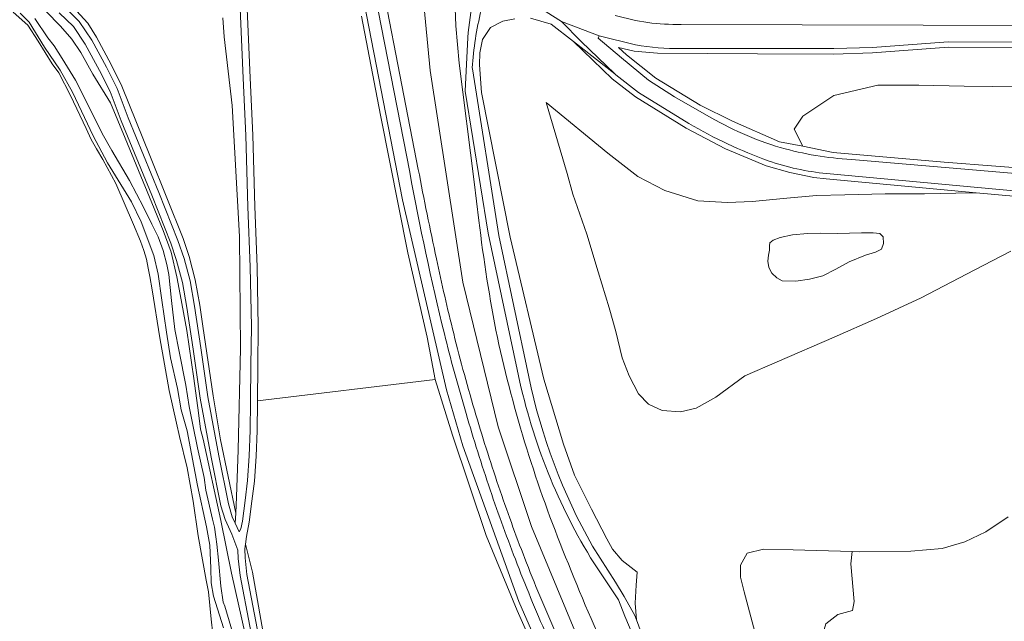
# Model space of a CAD drawing. Header units: metres. Extents: x 197700 to 204338, y 317132 to 325229.
# Tile 556 of 656: x 202123 to 202308, y 318695 to 318808. Entities that reach past the tile are written whole.
import ezdxf

# ---------------------------------------------------------------- set-up
doc = ezdxf.new("R2010")
doc.units = ezdxf.units.M
for name, color, linetype, lineweight in [('B-WE-GR-BEPLANTING_CULTUUR_BOSPLANTSOEN-GV', 90, 'Continuous', 18), ('B-WE-GR-BOS_LOOF-GV', 40, 'Continuous', 13), ('B-WE-IE-TERREINAFSCHEIDING_KUNSTMATIG_HEKWERK-G', 20, 'IE-TERREINAFSCHEIDING-KUNSTMATIG', 18), ('B-WE-OG-TERREIN_CULTUURSCHEIDING-GV', 7, 'Continuous', 18), ('B-WE-OG-WATER-GV', 130, 'Continuous', 18), ('B-WE-OG-WATER_MEER-GV', 140, 'Continuous', 18), ('B-WE-OG-WATER_SLOOT-GV', 120, 'Continuous', 18), ('B-WE-VH-ONVERHARD-GV', 252, 'Continuous', 18), ('B-WE-VH-VERHARDING_ASFALT-GV', 252, 'Continuous', 18), ('B-WE-VH-VERHARDING_GESLOTEN-GV', 252, 'Continuous', 18), ('B-WE-VH-VERHARDING_TEGEL-GV', 252, 'Continuous', 18)]:
    doc.layers.add(name, color=color, linetype=linetype, lineweight=lineweight)
doc.linetypes.add('IE-TERREINAFSCHEIDING-KUNSTMATIG', pattern='A,4,[82,NLCS.SHX,S=0.75,R=90,X=0,Y=0],4,-2', length=10)

msp = doc.modelspace()

# ---------------------------------------------------------------- linework, layer by layer
at = {"layer": 'B-WE-GR-BEPLANTING_CULTUUR_BOSPLANTSOEN-GV'}
for points in [[(202216.25, 318807.731), (202213.969, 318807.283), (202211.661, 318806.097), (202210.172, 318803.823), (202209.637, 318801.314), (202209.581, 318799.082), (202210.003, 318793.879), (202215.347, 318766.713), (202221.704, 318740.057), (202225.375, 318727.846), (202227.454, 318722.028), (202230.645, 318715.699), (202233.527, 318710.082), (202234.604, 318708.161), (202236.369, 318706.045), (202239.186, 318703.874), (202238.988, 318701.428), (202238.805, 318698.008), (202239.067, 318694.88), (202241.342, 318688.737)], [(202309.343, 318764.127), (202302.486, 318760.519), (202292.557, 318755.335), (202284.125, 318751.44), (202276.221, 318747.934), (202265.496, 318743.362), (202259.436, 318740.694), (202253.96, 318736.722), (202250.28, 318734.642), (202247.316, 318733.943), (202243.924, 318734.175), (202241.34, 318735.38), (202239.474, 318737.352), (202237.712, 318740.704), (202236.379, 318744.09), (202235.17, 318749.051), (202233.966, 318753.458), (202231.867, 318760.249), (202229.752, 318767.312), (202227.134, 318774.809), (202226.078, 318778.706), (202222.096, 318791.995), (202233.724, 318782.517), (202239.355, 318778.14), (202244.399, 318775.511), (202250.582, 318773.559), (202256.148, 318773.244), (202260.857, 318773.434), (202266.611, 318773.972), (202272.872, 318774.54), (202278.208, 318774.68), (202285.786, 318774.881), (202293.129, 318774.899), (202299.013, 318775.024), (202302.868, 318775.082), (202274.691, 318777.67), (202272.35, 318777.968), (202267.854, 318778.854), (202263.456, 318780.138), (202255.819, 318783.316), (202248.378, 318787.219), (202238.88, 318793.093), (202234.534, 318796.473), (202227.26, 318803.47), (202223.065, 318806.752), (202219.18, 318807.861)], [(202262.272, 318688.878), (202259.305, 318700.178), (202258.632, 318702.927), (202258.596, 318705.176), (202259.865, 318707.397), (202262.911, 318708.183), (202268.471, 318708.056), (202279.603, 318707.7), (202280.921, 318707.658), (202290.576, 318707.772), (202296.506, 318708.297), (202300.703, 318709.533), (202304.697, 318711.414), (202308.899, 318714.248)]]:
    msp.add_lwpolyline(points, dxfattribs=at)
msp.add_lwpolyline([(202270.286, 318783.823), (202275.99, 318782.619), (202296.861, 318780.84), (202316.261, 318779.308), (202319.401, 318779.313), (202323.633, 318779.877), (202329.389, 318781.144), (202334.51, 318786.595), (202336.089, 318789.853), (202336.978, 318792.42), (202336.583, 318794.198), (202330.785, 318796.362), (202322.199, 318796.362), (202316.475, 318795.177), (202311.244, 318794.98), (202300.585, 318795.079), (202292.098, 318795.276), (202284.4, 318795.276), (202276.109, 318793.301), (202270.286, 318789.451), (202268.707, 318786.983)], close=True, dxfattribs=at)
at = {"layer": 'B-WE-GR-BOS_LOOF-GV'}
for points in [[(202161.396, 318807.907), (202161.66, 318804.316), (202163.173, 318791.479), (202164.539, 318766.846), (202164.711, 318745.825), (202164.256, 318726.841), (202163.994, 318718.012), (202163.842, 318714.916), (202163.749, 318713.028), (202164.49, 318711.435), (202164.786, 318712.005), (202165.071, 318713.435), (202165.59, 318717.317), (202166.029, 318721.04), (202166.343, 318725.708), (202166.544, 318730.413), (202166.627, 318735.853), (202166.659, 318742.621), (202166.761, 318749.94), (202166.545, 318761.137), (202166.109, 318772.433), (202165.733, 318785.845), (202165.215, 318796.563), (202164.454, 318814.099)], [(202165.823, 318812.547), (202166.514, 318796.622), (202167.032, 318785.894), (202167.409, 318772.477), (202167.844, 318761.175), (202168.061, 318749.943), (202167.959, 318742.608), (202167.928, 318736.041), (202167.927, 318735.84), (202167.844, 318730.375), (202167.641, 318725.637), (202167.324, 318720.92), (202166.88, 318717.155), (202166.354, 318713.222), (202165.822, 318710.55), (202165.645, 318709.118), (202166.961, 318703.829), (202171.807, 318676.521)], [(202133.906, 318809.207), (202136.045, 318806.891), (202137.657, 318804.3), (202140.426, 318799.178), (202142.469, 318795.096), (202147.793, 318781.748), (202153.929, 318766.457), (202155.056, 318763.124), (202156.241, 318758.747), (202157.078, 318753.952), (202157.663, 318750.002), (202159.571, 318736.927), (202160.999, 318728.676), (202163.842, 318714.916), (202163.994, 318718.012), (202164.256, 318726.841), (202164.711, 318745.825), (202164.539, 318766.846), (202163.173, 318791.479), (202161.66, 318804.316), (202161.396, 318807.907)], [(202224.058, 318680.06), (202216.655, 318696.657), (202210.829, 318710.738), (202204.505, 318729.595), (202201.273, 318740.039), (202199.805, 318747.969), (202196.14, 318763.814), (202190.985, 318789.617), (202187.413, 318808.213)], [(202310.569, 318774.375), (202302.868, 318775.082), (202299.013, 318775.024), (202293.129, 318774.899), (202285.786, 318774.881), (202278.208, 318774.68), (202272.872, 318774.54), (202266.611, 318773.972), (202260.857, 318773.434), (202256.148, 318773.244), (202250.582, 318773.559), (202244.399, 318775.511), (202239.355, 318778.14), (202233.724, 318782.517), (202222.096, 318791.995), (202226.078, 318778.706), (202227.134, 318774.809), (202229.752, 318767.312), (202231.867, 318760.249), (202233.966, 318753.458), (202235.17, 318749.051), (202236.379, 318744.09), (202237.712, 318740.704), (202239.474, 318737.352), (202241.34, 318735.38), (202243.924, 318734.175), (202247.316, 318733.943), (202250.28, 318734.642), (202253.96, 318736.722), (202259.436, 318740.694), (202265.496, 318743.362), (202276.221, 318747.934), (202284.125, 318751.44), (202292.557, 318755.335), (202302.486, 318760.519), (202309.343, 318764.127)]]:
    msp.add_lwpolyline(points, dxfattribs=at)
msp.add_lwpolyline([(202264.029, 318764.427), (202264.034, 318765.127), (202264.117, 318765.697), (202264.763, 318766.15), (202266.064, 318766.691), (202268.395, 318767.152), (202271.218, 318767.429), (202273.631, 318767.472), (202276.792, 318767.449), (202281.354, 318767.56), (202283.526, 318767.518), (202284.783, 318767.426), (202285.372, 318766.792), (202285.474, 318765.569), (202285.104, 318764.48), (202283.959, 318763.924), (202282.053, 318763.345), (202278.993, 318762.107), (202276.494, 318760.726), (202274.064, 318759.492), (202271.577, 318758.821), (202268.992, 318758.487), (202266.462, 318758.564), (202265.429, 318759.116), (202264.503, 318759.999), (202263.931, 318761.052), (202263.728, 318762.243), (202263.859, 318763.358), (202264.028, 318764.266)], close=True, dxfattribs=at)
at = {"layer": 'B-WE-IE-TERREINAFSCHEIDING_KUNSTMATIG_HEKWERK-G'}
for points in [[(202201.273, 318740.039), (202167.928, 318736.041)], [(202204.505, 318729.595), (202201.273, 318740.039)], [(202210.829, 318710.738), (202204.505, 318729.595)], [(202216.655, 318696.657), (202210.829, 318710.738)], [(202224.058, 318680.06), (202216.655, 318696.657)]]:
    msp.add_lwpolyline(points, dxfattribs=at)
at = {"layer": 'B-WE-OG-TERREIN_CULTUURSCHEIDING-GV'}
for points in [[(202178.987, 318856.804), (202195.137, 318773.724), (202203.4, 318738.075), (202206.483, 318727.584), (202216.97, 318698.348), (202223.954, 318682.459), (202238.375, 318654.61), (202246.135, 318641.778), (202262.376, 318618.123), (202269.609, 318608.892), (202274.764, 318602.584)], [(202206.483, 318727.584), (202203.4, 318738.075), (202195.137, 318773.724), (202178.987, 318856.804)], [(202196.489, 318778.935), (202185.821, 318833.647), (202182.041, 318853.091), (202181.531, 318855.438), (202180.151, 318856.097)], [(202204.877, 318822.381), (202204.954, 318811.405), (202205.178, 318806.387), (202205.779, 318799.375), (202208.602, 318777.104)], [(202128.174, 318809.161), (202130.913, 318806.377), (202133.041, 318803.895), (202134.755, 318801.387), (202136.977, 318797.346), (202140.327, 318791.95), (202143.052, 318785.332), (202148.067, 318773.157), (202150.214, 318768.014), (202151.697, 318763.9), (202152.795, 318759.285), (202153.386, 318755.951), (202154.031, 318752.566), (202154.629, 318749.213), (202155.935, 318740.219), (202156.811, 318733.745), (202157.243, 318730.714), (202157.716, 318728.803), (202161.017, 318713.537), (202163.042, 318703.666), (202165.648, 318691.986)], [(202131.656, 318809.953), (202134.457, 318807.225), (202136.827, 318803.742), (202139.559, 318798.68), (202141.564, 318794.67), (202143.661, 318789.134), (202149.39, 318775.152), (202152.983, 318766.133), (202154.124, 318762.761), (202155.27, 318758.509), (202156.097, 318753.757), (202157.255, 318745.929), (202158.59, 318736.734), (202160.647, 318725.716), (202162.439, 318716.648), (202163.18, 318714.252), (202163.749, 318713.028), (202163.842, 318714.916), (202160.999, 318728.676), (202159.571, 318736.927), (202157.663, 318750.002), (202157.078, 318753.952), (202156.241, 318758.747), (202155.056, 318763.124), (202153.929, 318766.457), (202147.793, 318781.748), (202142.469, 318795.096), (202140.426, 318799.178), (202137.657, 318804.3), (202136.045, 318806.891), (202133.906, 318809.207)], [(202219.18, 318807.861), (202223.065, 318806.752), (202227.26, 318803.47), (202234.993, 318797.419), (202228.681, 318803.49), (202224.987, 318807.243), (202220.918, 318809.809)], [(202168.275, 318684.188), (202164.657, 318703.234), (202164.28, 318706.43), (202164.242, 318707.96), (202163.089, 318711.01), (202161.823, 318713.73), (202161.032, 318716.292), (202159.223, 318725.443), (202157.159, 318736.497), (202155.82, 318745.719), (202154.665, 318753.526), (202153.853, 318758.196), (202152.735, 318762.339), (202151.622, 318765.633), (202148.045, 318774.609), (202142.312, 318788.603), (202140.234, 318794.087), (202138.272, 318798.011), (202135.586, 318802.987), (202133.341, 318806.288), (202130.696, 318808.864)], [(202187.413, 318808.213), (202190.985, 318789.617), (202196.14, 318763.814), (202199.805, 318747.969), (202201.273, 318740.039), (202204.505, 318729.595), (202210.829, 318710.738), (202216.655, 318696.657), (202224.058, 318680.06), (202230.936, 318665.91), (202239.657, 318650.062), (202245.844, 318638.608), (202253.053, 318626.667), (202260.132, 318617.213), (202271.137, 318604.305), (202274.019, 318602.726), (202274.764, 318602.584), (202269.609, 318608.892), (202262.376, 318618.123), (202246.135, 318641.778), (202238.375, 318654.61), (202223.954, 318682.459), (202216.97, 318698.348), (202206.483, 318727.584)], [(202230.823, 318708.716), (202235.148, 318701.953), (202236.75, 318699.283), (202238.756, 318695.72), (202239.067, 318694.88), (202238.805, 318698.008), (202238.988, 318701.428), (202239.186, 318703.874), (202236.369, 318706.045), (202234.604, 318708.161), (202233.527, 318710.082), (202230.645, 318715.699), (202227.454, 318722.028), (202225.375, 318727.846), (202221.704, 318740.057), (202215.347, 318766.713), (202210.003, 318793.879), (202209.581, 318799.082), (202209.637, 318801.314), (202210.172, 318803.823), (202211.661, 318806.097), (202213.969, 318807.283), (202216.25, 318807.731)], [(202216.688, 318741.878), (202211.246, 318767.502), (202206.922, 318794.164), (202207.392, 318804.204)], [(202227.26, 318803.47), (202234.534, 318796.473), (202238.88, 318793.093), (202248.378, 318787.219), (202255.819, 318783.316), (202263.456, 318780.138), (202267.854, 318778.854), (202272.35, 318777.968), (202274.691, 318777.67), (202302.868, 318775.082), (202310.569, 318774.375)], [(202248.907, 318788.068), (202239.452, 318793.915), (202235.189, 318797.23), (202234.993, 318797.419), (202227.26, 318803.47)], [(202238.865, 318802.867), (202232.088, 318804.559), (202231.863, 318804.092), (202236.243, 318800.431), (202241.359, 318796.234), (202246.242, 318793.092), (202253.099, 318789.167)], [(202421.178, 318756.865), (202426.384, 318753.934), (202428.87, 318752.189), (202427.015, 318754.221), (202419.767, 318761.653), (202408.274, 318772.097), (202398.313, 318779.785), (202391.439, 318784.989), (202385.633, 318788.935), (202372.547, 318796.565), (202364.518, 318801.81), (202363.484, 318803.211), (202297.616, 318803.405), (202283.385, 318802.367), (202276.158, 318802.153), (202247.462, 318802.177)], [(202330.547, 318802.308), (202297.689, 318802.408), (202283.415, 318801.367), (202276.092, 318801.073), (202261.809, 318801.165), (202243.048, 318801.298), (202238.622, 318801.644), (202235.679, 318802.34), (202237.204, 318800.936), (202242.696, 318796.563), (202251.009, 318791.516), (202257.09, 318788.485), (202265.957, 318784.654), (202270.286, 318783.823), (202268.707, 318786.983), (202270.286, 318789.451), (202276.109, 318793.301), (202284.4, 318795.276), (202292.098, 318795.276), (202300.585, 318795.079), (202311.244, 318794.98)], [(202316.261, 318779.308), (202296.861, 318780.84), (202275.99, 318782.619), (202270.286, 318783.823), (202265.957, 318784.654), (202257.09, 318788.485), (202251.009, 318791.516), (202242.696, 318796.563), (202237.204, 318800.936), (202235.679, 318802.34), (202238.622, 318801.644), (202243.048, 318801.298), (202261.809, 318801.165), (202276.092, 318801.073), (202283.415, 318801.367), (202297.689, 318802.408), (202330.547, 318802.308)], [(202208.253, 318798.5), (202208.283, 318798.368), (202213.232, 318767.02), (202218.833, 318740.53)], [(202280.22, 318781.267), (202314.619, 318778.309)], [(202311.333, 318775.31), (202310.982, 318775.34), (202310.633, 318775.373), (202274.777, 318778.666)], [(202208.602, 318777.104), (202209.478, 318769.844)], [(202308.899, 318714.248), (202304.697, 318711.414), (202300.703, 318709.533), (202296.506, 318708.297), (202290.576, 318707.772), (202280.921, 318707.658), (202279.603, 318707.7), (202279.339, 318705.409), (202279.973, 318698.349), (202279.663, 318696.676), (202276.906, 318695.924), (202274.65, 318694.168), (202274.024, 318692.036), (202274.4, 318688.274), (202276.029, 318685.891), (202279.663, 318683.132), (202285.554, 318678.492), (202291.318, 318674.354), (202297.459, 318669.463), (202303.099, 318662.44), (202306.232, 318651.721), (202306.232, 318643.504), (202308.487, 318635.604)], [(202171.807, 318676.521), (202166.961, 318703.829), (202165.645, 318709.118), (202165.536, 318708.23), (202165.578, 318706.523), (202165.943, 318703.432), (202169.552, 318684.432)], [(202274.65, 318694.168), (202276.906, 318695.924), (202279.663, 318696.676), (202279.973, 318698.349), (202279.339, 318705.409), (202279.603, 318707.7), (202268.471, 318708.056), (202262.911, 318708.183), (202259.865, 318707.397), (202258.596, 318705.176), (202258.632, 318702.927), (202259.305, 318700.178), (202262.272, 318688.878)], [(202336.994, 318561.22), (202315.43, 318583.357), (202294.835, 318605.597), (202288.838, 318612.729), (202273.169, 318632.75), (202265.68, 318643.774), (202256.822, 318655.776), (202249.728, 318668.605), (202241.775, 318684.078), (202236.863, 318695.603), (202235.718, 318698.624), (202230.461, 318706.558)]]:
    msp.add_lwpolyline(points, dxfattribs=at)
for points in [[(202207.392, 318804.204, -0.0299017), (202208.492, 318811.748)], [(202209.916, 318809.3, 0.0469435), (202208.253, 318798.5)], [(202247.462, 318802.177, -0.0535078), (202238.865, 318802.867)], [(202253.099, 318789.167, 0.0639761), (202266.991, 318783.312)], [(202263.789, 318781.081, -0.0444074), (202248.907, 318788.068)], [(202266.991, 318783.312, 0.0527016), (202280.22, 318781.267)], [(202274.777, 318778.666, -0.0563333), (202263.789, 318781.081)], [(202203.005, 318748.583, -0.0138995), (202196.489, 318778.935)], [(202209.478, 318769.844, 0.0193985), (202212.959, 318747.923)], [(202206.826, 318734.5, -0.009725), (202203.005, 318748.583)], [(202212.959, 318747.923, 0.0432044), (202225.778, 318706.692)], [(202230.461, 318706.558, -0.0864333), (202216.688, 318741.878)], [(202218.833, 318740.53, 0.0766451), (202230.823, 318708.716)], [(202211.296, 318720.21, -0.0096737), (202206.826, 318734.5)], [(202216.335, 318706.258, -0.0108105), (202211.296, 318720.21)], [(202222.242, 318691.94, -0.0114028), (202216.335, 318706.258)], [(202225.778, 318706.692, 0.0318645), (202244.674, 318666.398)]]:
    msp.add_lwpolyline(points, format="xyb", dxfattribs=at)
at = {"layer": 'B-WE-OG-WATER-GV'}
for points in [[(202123.376, 318808.793), (202125.023, 318807.128), (202127.915, 318802.381), (202130.879, 318798.116), (202133.175, 318793.957), (202135.436, 318789.211), (202137.037, 318785.756), (202139.778, 318780.698), (202144.255, 318773.369), (202146.08, 318769.602), (202148.429, 318763.271), (202149.274, 318759.781), (202149.976, 318754.893), (202150.802, 318748.882), (202151.585, 318744.083), (202152.874, 318738.34), (202153.586, 318734.307), (202154.689, 318730.362), (202155.507, 318726.07), (202156.654, 318720.113), (202158.353, 318712.367), (202158.939, 318708.93), (202159.179, 318704.611), (202159.205, 318701.869), (202159.641, 318699.349), (202161.5, 318693.392)], [(202163.714, 318690.91), (202161.774, 318697.45), (202161.478, 318698.2), (202161.031, 318701.222), (202160.589, 318706.097), (202160.302, 318709.094), (202160.096, 318710.486), (202159.811, 318712.299), (202159.496, 318713.777), (202158.222, 318719.25), (202157.898, 318721.603), (202156.672, 318727.167), (202155.773, 318731.53), (202155.089, 318734.958), (202154.466, 318738.974), (202153.221, 318745.269), (202152.368, 318749.409), (202151.781, 318754.841), (202151.248, 318759.729), (202150.919, 318761.59), (202150.217, 318764.261), (202149.282, 318766.79), (202148.063, 318769.194), (202146.488, 318772.373), (202143.88, 318777.351), (202140.543, 318783.033), (202138.761, 318786.203), (202135.799, 318792.156), (202133.757, 318796.22), (202131.229, 318800.278), (202129.712, 318802.627), (202128.573, 318804.148), (202126.1, 318807.768)]]:
    msp.add_lwpolyline(points, dxfattribs=at)
at = {"layer": 'B-WE-OG-WATER_MEER-GV'}
msp.add_lwpolyline([(202264.029, 318764.427), (202264.028, 318764.266), (202263.859, 318763.358), (202263.728, 318762.243), (202263.931, 318761.052), (202264.503, 318759.999), (202265.429, 318759.116), (202266.462, 318758.564), (202268.992, 318758.487), (202271.577, 318758.821), (202274.064, 318759.492), (202276.494, 318760.726), (202278.993, 318762.107), (202282.053, 318763.345), (202283.959, 318763.924), (202285.104, 318764.48), (202285.474, 318765.569), (202285.372, 318766.792), (202284.783, 318767.426), (202283.526, 318767.518), (202281.354, 318767.56), (202276.792, 318767.449), (202273.631, 318767.472), (202271.218, 318767.429), (202268.395, 318767.152), (202266.064, 318766.691), (202264.763, 318766.15), (202264.117, 318765.697), (202264.034, 318765.127)], close=True, dxfattribs=at)
at = {"layer": 'B-WE-OG-WATER_SLOOT-GV'}
for points in [[(202122.066, 318808.968), (202124.796, 318806.557), (202126.71, 318803.542), (202129.391, 318799.277), (202130.623, 318797.58), (202132.792, 318793.314), (202135.72, 318787.162), (202136.667, 318785.096), (202137.662, 318783.342), (202138.874, 318781.294), (202141.29, 318776.801), (202144.627, 318769.128), (202145.915, 318765.954), (202146.568, 318764.238), (202147.042, 318762.608), (202147.393, 318760.913), (202147.684, 318759.369), (202148.161, 318756.82), (202149.555, 318747.821), (202151.358, 318737.923), (202152.679, 318731.795), (202153.241, 318729.334), (202154.712, 318723.402), (202155.816, 318717.185), (202156.749, 318710.665), (202158.295, 318702.356), (202158.711, 318700.157), (202159.202, 318695.017), (202159.525, 318692.297)], [(202165.648, 318691.986), (202163.042, 318703.666), (202161.017, 318713.537), (202157.716, 318728.803), (202157.243, 318730.714), (202156.811, 318733.745), (202155.935, 318740.219), (202154.629, 318749.213), (202154.031, 318752.566), (202153.386, 318755.951), (202152.795, 318759.285), (202151.697, 318763.9), (202150.214, 318768.014), (202148.067, 318773.157), (202143.052, 318785.332), (202140.327, 318791.95), (202136.977, 318797.346), (202134.755, 318801.387), (202133.041, 318803.895), (202130.913, 318806.377), (202128.174, 318809.161)], [(202161.5, 318693.392), (202159.641, 318699.349), (202159.205, 318701.869), (202159.179, 318704.611), (202158.939, 318708.93), (202158.353, 318712.367), (202156.654, 318720.113), (202155.507, 318726.07), (202154.689, 318730.362), (202153.586, 318734.307), (202152.874, 318738.34), (202151.585, 318744.083), (202150.802, 318748.882), (202149.976, 318754.893), (202149.274, 318759.781), (202148.429, 318763.271), (202146.08, 318769.602), (202144.255, 318773.369), (202139.778, 318780.698), (202137.037, 318785.756), (202135.436, 318789.211), (202133.175, 318793.957), (202130.879, 318798.116), (202127.915, 318802.381), (202125.023, 318807.128), (202123.376, 318808.793)], [(202126.1, 318807.768), (202128.573, 318804.148), (202129.712, 318802.627), (202131.229, 318800.278), (202133.757, 318796.22), (202135.799, 318792.156), (202138.761, 318786.203), (202140.543, 318783.033), (202143.88, 318777.351), (202146.488, 318772.373), (202148.063, 318769.194), (202149.282, 318766.79), (202150.217, 318764.261), (202150.919, 318761.59), (202151.248, 318759.729), (202151.781, 318754.841), (202152.368, 318749.409), (202153.221, 318745.269), (202154.466, 318738.974), (202155.089, 318734.958), (202155.773, 318731.53), (202156.672, 318727.167), (202157.898, 318721.603), (202158.222, 318719.25), (202159.496, 318713.777), (202159.811, 318712.299), (202160.096, 318710.486), (202160.302, 318709.094), (202160.589, 318706.097), (202161.031, 318701.222), (202161.478, 318698.2), (202161.774, 318697.45), (202163.714, 318690.91)]]:
    msp.add_lwpolyline(points, dxfattribs=at)
at = {"layer": 'B-WE-VH-ONVERHARD-GV'}
for points in [[(202208.492, 318811.748, 0.0299017), (202207.392, 318804.204)], [(202208.253, 318798.5, -0.0469435), (202209.916, 318809.3)], [(202216.688, 318741.878, 0.0864333), (202230.461, 318706.558)], [(202230.823, 318708.716, -0.0766451), (202218.833, 318740.53)]]:
    msp.add_lwpolyline(points, format="xyb", dxfattribs=at)
for points in [[(202207.392, 318804.204), (202206.922, 318794.164), (202211.246, 318767.502), (202216.688, 318741.878)], [(202218.833, 318740.53), (202213.232, 318767.02), (202208.283, 318798.368), (202208.253, 318798.5)], [(202241.342, 318688.737), (202239.067, 318694.88), (202238.756, 318695.72), (202236.75, 318699.283), (202235.148, 318701.953), (202230.823, 318708.716)], [(202230.461, 318706.558), (202235.718, 318698.624), (202236.863, 318695.603), (202241.775, 318684.078), (202249.728, 318668.605), (202256.822, 318655.776), (202265.68, 318643.774), (202273.169, 318632.75), (202288.838, 318612.729), (202294.835, 318605.597), (202315.43, 318583.357), (202336.994, 318561.22)]]:
    msp.add_lwpolyline(points, dxfattribs=at)
at = {"layer": 'B-WE-VH-VERHARDING_ASFALT-GV'}
for points in [[(202414.644, 318448.052), (202403.531, 318464.82), (202397.65, 318473.06), (202386.93, 318488.688), (202379.901, 318498.521), (202370.411, 318510.286), (202357.056, 318525.861), (202349.143, 318534.756), (202337.427, 318547.053), (202326.576, 318558.173), (202312.034, 318573.39), (202282.012, 318606.025), (202270.233, 318620.616), (202258.319, 318636.593), (202246.151, 318655.732), (202236.556, 318673.364), (202227.53, 318692.831), (202219.366, 318712.439), (202213.124, 318731.132), (202206.492, 318758.289), (202200.361, 318798.034), (202197.852, 318824.188), (202196.801, 318845.616)], [(202190.803, 318829.443), (202188.482, 318828.922), (202198.112, 318779.458)], [(202197.852, 318824.188), (202200.361, 318798.034), (202206.492, 318758.289), (202213.124, 318731.132), (202219.366, 318712.439), (202227.53, 318692.831), (202236.556, 318673.364), (202246.151, 318655.732), (202258.319, 318636.593), (202270.233, 318620.616), (202282.012, 318606.025), (202312.034, 318573.39)], [(202209.478, 318769.844), (202208.602, 318777.104), (202205.779, 318799.375), (202205.178, 318806.387), (202204.954, 318811.405), (202204.877, 318822.381)], [(202253.099, 318789.167), (202246.242, 318793.092), (202241.359, 318796.234), (202236.243, 318800.431), (202231.863, 318804.092), (202232.088, 318804.559), (202224.987, 318807.243), (202228.681, 318803.49), (202234.993, 318797.419), (202235.189, 318797.23), (202239.452, 318793.915), (202248.907, 318788.068)], [(202314.619, 318778.309), (202280.22, 318781.267)], [(202274.777, 318778.666), (202310.633, 318775.373), (202310.982, 318775.34), (202311.333, 318775.31)]]:
    msp.add_lwpolyline(points, dxfattribs=at)
for points in [[(202266.991, 318783.312, -0.0639761), (202253.099, 318789.167)], [(202248.907, 318788.068, 0.0444074), (202263.789, 318781.081)], [(202280.22, 318781.267, -0.0527016), (202266.991, 318783.312)], [(202198.112, 318779.458, 0.0071635), (202201.516, 318762.689)], [(202263.789, 318781.081, 0.0563333), (202274.777, 318778.666)], [(202212.959, 318747.923, -0.0193985), (202209.478, 318769.844)], [(202201.516, 318762.689, 0.0096792), (202204.756, 318748.623)], [(202204.756, 318748.623, 0.0108226), (202208.933, 318733.357)], [(202225.778, 318706.692, -0.0432044), (202212.959, 318747.923)], [(202208.933, 318733.357, 0.0105276), (202213.487, 318719.107)], [(202213.487, 318719.107, 0.0108332), (202218.433, 318705.582)], [(202218.433, 318705.582, 0.0096748), (202224.301, 318691.515)], [(202244.674, 318666.398, -0.0318645), (202225.778, 318706.692)]]:
    msp.add_lwpolyline(points, format="xyb", dxfattribs=at)
at = {"layer": 'B-WE-VH-VERHARDING_GESLOTEN-GV'}
for points in [[(202164.454, 318814.099), (202165.215, 318796.563), (202165.733, 318785.845), (202166.109, 318772.433), (202166.545, 318761.137), (202166.761, 318749.94), (202166.659, 318742.621), (202166.627, 318735.853), (202166.544, 318730.413), (202166.343, 318725.708), (202166.029, 318721.04), (202165.59, 318717.317), (202165.071, 318713.435), (202164.786, 318712.005), (202164.49, 318711.435), (202163.749, 318713.028), (202163.18, 318714.252), (202162.439, 318716.648), (202160.647, 318725.716), (202158.59, 318736.734), (202157.255, 318745.929), (202156.097, 318753.757), (202155.27, 318758.509), (202154.124, 318762.761), (202152.983, 318766.133), (202149.39, 318775.152), (202143.661, 318789.134), (202141.564, 318794.67), (202139.559, 318798.68), (202136.827, 318803.742), (202134.457, 318807.225), (202131.656, 318809.953)], [(202169.552, 318684.432), (202165.943, 318703.432), (202165.578, 318706.523), (202165.536, 318708.23), (202165.645, 318709.118), (202165.822, 318710.55), (202166.354, 318713.222), (202166.88, 318717.155), (202167.324, 318720.92), (202167.641, 318725.637), (202167.844, 318730.375), (202167.927, 318735.84), (202167.928, 318736.041), (202167.959, 318742.608), (202168.061, 318749.943), (202167.844, 318761.175), (202167.409, 318772.477), (202167.032, 318785.894), (202166.514, 318796.622), (202165.823, 318812.547)], [(202130.696, 318808.864), (202133.341, 318806.288), (202135.586, 318802.987), (202138.272, 318798.011), (202140.234, 318794.087), (202142.312, 318788.603), (202148.045, 318774.609), (202151.622, 318765.633), (202152.735, 318762.339), (202153.853, 318758.196), (202154.665, 318753.526), (202155.82, 318745.719), (202157.159, 318736.497), (202159.223, 318725.443), (202161.032, 318716.292), (202161.823, 318713.73), (202163.089, 318711.01), (202164.242, 318707.96), (202164.28, 318706.43), (202164.657, 318703.234), (202168.275, 318684.188)]]:
    msp.add_lwpolyline(points, dxfattribs=at)
at = {"layer": 'B-WE-VH-VERHARDING_TEGEL-GV'}
for points in [[(202198.112, 318779.458), (202188.482, 318828.922), (202183.494, 318854.5), (202183.227, 318855.87), (202182.765, 318855.772), (202181.507, 318855.55), (202181.531, 318855.438), (202182.041, 318853.091), (202185.821, 318833.647), (202196.489, 318778.935)], [(202220.663, 318809.99), (202220.79, 318809.899), (202220.918, 318809.809), (202224.987, 318807.243), (202232.088, 318804.559), (202238.865, 318802.867)], [(202247.462, 318802.177), (202276.158, 318802.153), (202283.385, 318802.367), (202297.616, 318803.405), (202363.484, 318803.211), (202374.303, 318802.46), (202371.533, 318803.112), (202365.06, 318804.068), (202361.964, 318804.214), (202361.97, 318806.36), (202361.559, 318806.365), (202361.148, 318806.368), (202247.449, 318806.683)], [(202247.449, 318806.683), (202361.148, 318806.368), (202361.559, 318806.365), (202361.97, 318806.36)]]:
    msp.add_lwpolyline(points, dxfattribs=at)
for points in [[(202247.449, 318806.683, -0.0795961), (202235.097, 318808.376)], [(202235.097, 318808.376, 0.0795961), (202247.449, 318806.683)], [(202238.865, 318802.867, 0.0535078), (202247.462, 318802.177)], [(202201.516, 318762.689, -0.0071635), (202198.112, 318779.458)], [(202196.489, 318778.935, 0.0138995), (202203.005, 318748.583)], [(202204.756, 318748.623, -0.0096792), (202201.516, 318762.689)], [(202203.005, 318748.583, 0.009725), (202206.826, 318734.5)], [(202208.933, 318733.357, -0.0108226), (202204.756, 318748.623)], [(202206.826, 318734.5, 0.0096737), (202211.296, 318720.21)], [(202213.487, 318719.107, -0.0105276), (202208.933, 318733.357)], [(202211.296, 318720.21, 0.0108105), (202216.335, 318706.258)], [(202218.433, 318705.582, -0.0108332), (202213.487, 318719.107)], [(202216.335, 318706.258, 0.0114028), (202222.242, 318691.94)], [(202224.301, 318691.515, -0.0096748), (202218.433, 318705.582)]]:
    msp.add_lwpolyline(points, format="xyb", dxfattribs=at)

doc.saveas('drawing.dxf')
